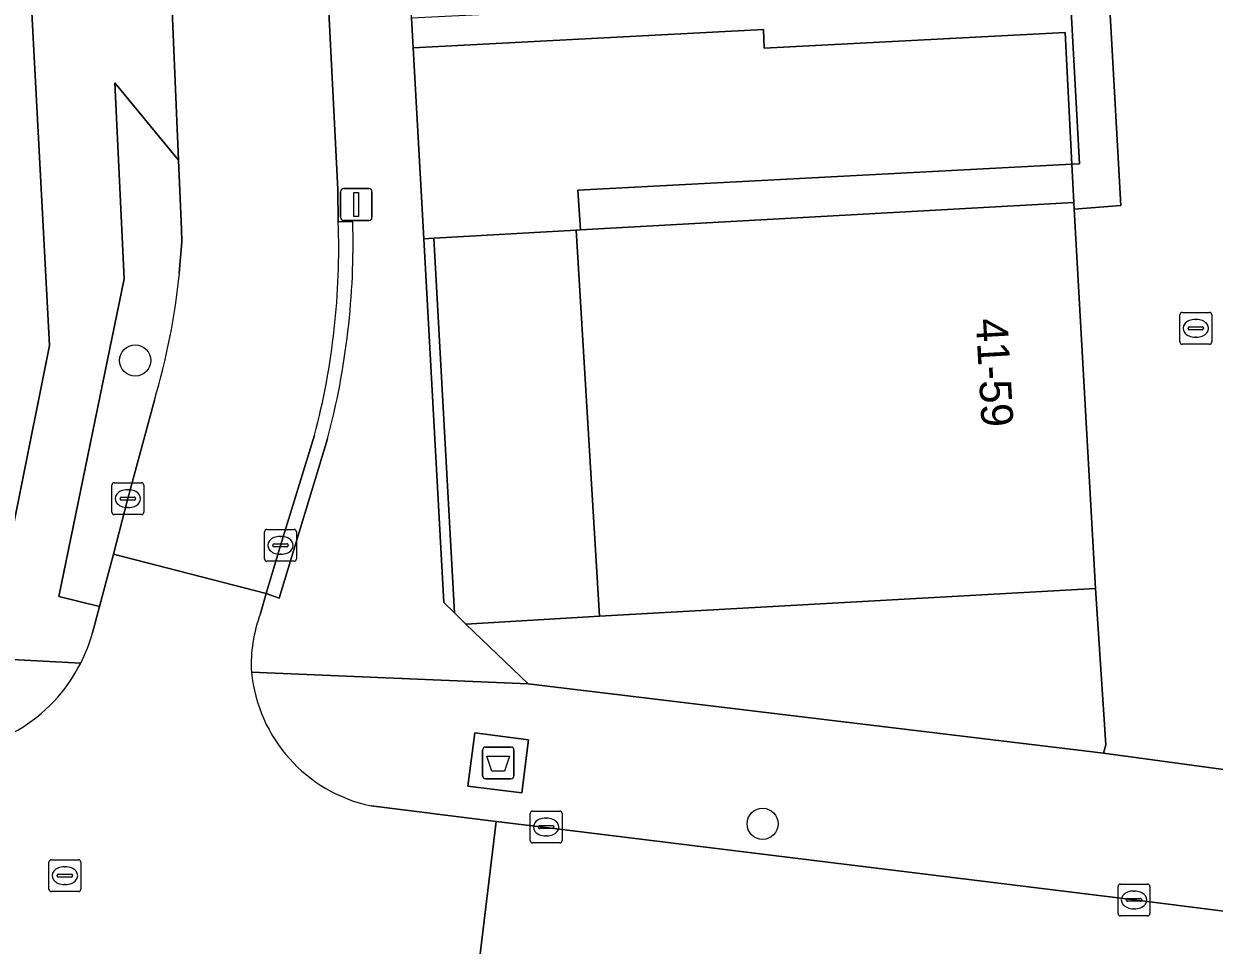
# Model space of a CAD drawing. Extents: x 158086 to 159499, y 382904 to 383981.
# Drawn here: x 158597.73 to 158635.13, y 383446.69 to 383475.62 of the extents above; entities that cross this region are included whole.
import ezdxf

# ---------------------------------------------------------------- set-up
doc = ezdxf.new("R2010")
doc.units = 0
for name, color, linetype in [('IMGEO_Afval_apart_plaats', 7, 'Continuous'), ('IMGEO_Boom', 7, 'Continuous'), ('IMGEO_Erf', 7, 'Continuous'), ('IMGEO_Grasland_overig', 7, 'Continuous'), ('IMGEO_Groenvoorziening', 7, 'Continuous'), ('IMGEO_Haag', 7, 'Continuous'), ('IMGEO_Kolk', 7, 'Continuous'), ('IMGEO_Lichtmast', 7, 'Continuous'), ('IMGEO_Pand', 7, 'Continuous'), ('IMGEO_Pand_nummerreeks', 7, 'Continuous'), ('IMGEO_Pand_overbouw', 7, 'Continuous'), ('IMGEO_Parkeervlak_open', 7, 'Continuous'), ('IMGEO_Rijbaan_lokaal_open', 7, 'Continuous'), ('IMGEO_Rioolput', 7, 'Continuous'), ('IMGEO_Voetpad_gesloten', 7, 'Continuous'), ('IMGEO_Voetpad_open', 7, 'Continuous')]:
    doc.layers.add(name, color=color, linetype=linetype)

msp = doc.modelspace()

# ---------------------------------------------------------------- linework, layer by layer
at = {"layer": 'IMGEO_Afval_apart_plaats'}
for p, q in [((158612.137, 383452.011), (158612.137, 383452.811)), ((158612.137, 383452.811), (158612.137, 383452.011)), ((158612.237, 383452.911), (158613.027, 383452.911)), ((158613.027, 383452.911), (158612.237, 383452.911)), ((158613.127, 383452.811), (158613.127, 383452.011)), ((158613.127, 383452.011), (158613.127, 383452.811)), ((158613.027, 383451.911), (158612.237, 383451.911)), ((158612.237, 383451.911), (158613.027, 383451.911))]:
    msp.add_line(p, q, dxfattribs=at)
msp.add_lwpolyline([(158612.28, 383452.625), (158612.984, 383452.625), (158612.835, 383452.155), (158612.429, 383452.155), (158612.28, 383452.625)], dxfattribs=at)
for centre, start, end in [((158612.237, 383452.811), 90, 180), ((158612.237, 383452.811), 90, 180), ((158613.027, 383452.811), 0, 90), ((158613.027, 383452.811), 360, 90), ((158612.237, 383452.011), 180, 270), ((158612.237, 383452.011), 180, 270), ((158613.027, 383452.011), 270, 0), ((158613.027, 383452.011), 270, 0)]:
    msp.add_arc(centre, 0.1, start, end, dxfattribs=at)
at = {"layer": 'IMGEO_Boom'}
for centre in [(158601.227, 383465.051), (158620.939, 383450.5)]:
    msp.add_circle(centre, 0.489, dxfattribs=at)
at = {"layer": 'IMGEO_Erf'}
msp.add_lwpolyline([(158596.553, 383455.707), (158598.535, 383465.518), (158597.492, 383485.05)], dxfattribs=at)
at = {"layer": 'IMGEO_Grasland_overig'}
msp.add_lwpolyline([(158631.655, 383452.715), (158631.727, 383452.978), (158631.397, 383457.895), (158615.811, 383457.021), (158611.62, 383456.769), (158613.57, 383454.901)], close=True, dxfattribs=at)
at = {"layer": 'IMGEO_Groenvoorziening'}
for points in [[(158610.292, 383468.876), (158610.611, 383468.894), (158615.082, 383469.148), (158615.216, 383469.155), (158615.131, 383470.398), (158630.655, 383471.218), (158630.444, 383475.355), (158620.994, 383474.856), (158620.964, 383475.448), (158609.959, 383474.874)], [(158615.216, 383469.155), (158630.716, 383470.014), (158630.655, 383471.218), (158615.131, 383470.398)]]:
    msp.add_lwpolyline(points, close=True, dxfattribs=at)
msp.add_lwpolyline([(158602.613, 383467.788), (158602.689, 383468.777), (158602.682, 383469.177), (158602.589, 383471.346), (158600.582, 383473.768), (158600.883, 383467.612), (158598.832, 383457.639), (158600.107, 383457.326), (158600.547, 383458.972), (158600.997, 383460.712), (158601.828, 383463.8)], dxfattribs=at)
msp.add_arc((158580.988, 383469.974), 21.736, 343.4993, 354.2292, dxfattribs=at)
at = {"layer": 'IMGEO_Haag'}
for points in [[(158610.292, 383468.876), (158610.611, 383468.894), (158615.082, 383469.148), (158615.216, 383469.155), (158615.131, 383470.398), (158630.655, 383471.218), (158630.444, 383475.355), (158620.994, 383474.856), (158620.964, 383475.448), (158609.959, 383474.874)], [(158615.216, 383469.155), (158630.716, 383470.014), (158630.655, 383471.218), (158615.131, 383470.398)]]:
    msp.add_lwpolyline(points, close=True, dxfattribs=at)
at = {"layer": 'IMGEO_Kolk'}
for p, q in [((158634.05, 383465.635), (158634.05, 383466.487)), ((158634.125, 383466.561), (158634.977, 383466.561)), ((158634.538, 383466.341), (158634.563, 383466.341)), ((158635.051, 383466.487), (158635.051, 383465.635)), ((158634.309, 383466.055), (158634.309, 383466.067)), ((158634.747, 383466.018), (158634.349, 383466.018)), ((158634.352, 383466.104), (158634.75, 383466.104)), ((158634.793, 383466.067), (158634.793, 383466.055)), ((158634.977, 383465.561), (158634.125, 383465.561)), ((158634.561, 383465.781), (158634.536, 383465.781)), ((158600.495, 383460.286), (158600.495, 383461.138)), ((158600.57, 383461.212), (158601.422, 383461.212)), ((158601.496, 383461.138), (158601.496, 383460.286)), ((158600.754, 383460.706), (158600.754, 383460.718)), ((158601.192, 383460.669), (158600.794, 383460.669)), ((158600.797, 383460.755), (158601.195, 383460.755)), ((158600.983, 383460.992), (158601.008, 383460.992)), ((158601.238, 383460.718), (158601.238, 383460.706)), ((158601.006, 383460.432), (158600.981, 383460.432)), ((158601.422, 383460.212), (158600.57, 383460.212)), ((158605.292, 383458.82), (158605.292, 383459.672)), ((158605.367, 383459.746), (158606.219, 383459.746)), ((158605.78, 383459.526), (158605.805, 383459.526)), ((158606.293, 383459.672), (158606.293, 383458.82)), ((158605.551, 383459.24), (158605.551, 383459.252)), ((158605.989, 383459.203), (158605.591, 383459.203)), ((158605.594, 383459.289), (158605.992, 383459.289)), ((158606.035, 383459.252), (158606.035, 383459.24)), ((158605.803, 383458.966), (158605.778, 383458.966)), ((158606.219, 383458.746), (158605.367, 383458.746)), ((158613.637, 383449.974), (158613.637, 383450.826)), ((158613.712, 383450.9), (158614.564, 383450.9)), ((158614.125, 383450.68), (158614.15, 383450.68)), ((158614.638, 383450.826), (158614.638, 383449.974)), ((158613.896, 383450.394), (158613.896, 383450.406)), ((158614.334, 383450.357), (158613.936, 383450.357)), ((158613.939, 383450.443), (158614.337, 383450.443)), ((158614.38, 383450.406), (158614.38, 383450.394)), ((158614.564, 383449.9), (158613.712, 383449.9)), ((158614.148, 383450.12), (158614.123, 383450.12)), ((158632.109, 383447.684), (158632.109, 383448.536)), ((158632.184, 383448.61), (158633.036, 383448.61)), ((158632.597, 383448.39), (158632.622, 383448.39)), ((158633.11, 383448.536), (158633.11, 383447.684)), ((158632.368, 383448.104), (158632.368, 383448.116)), ((158632.806, 383448.067), (158632.408, 383448.067)), ((158632.411, 383448.153), (158632.809, 383448.153)), ((158632.852, 383448.116), (158632.852, 383448.104)), ((158633.036, 383447.61), (158632.184, 383447.61)), ((158632.62, 383447.83), (158632.595, 383447.83))]:
    msp.add_line(p, q, dxfattribs=at)
for points in [[(158634.05, 383465.635), (158634.05, 383466.487)], [(158634.125, 383466.561), (158634.977, 383466.561)], [(158635.051, 383466.487), (158635.051, 383465.635)], [(158634.977, 383465.561), (158634.125, 383465.561)], [(158600.495, 383460.286), (158600.495, 383461.138)], [(158600.57, 383461.212), (158601.422, 383461.212)], [(158601.496, 383461.138), (158601.496, 383460.286)], [(158601.422, 383460.212), (158600.57, 383460.212)], [(158605.292, 383458.82), (158605.292, 383459.672)], [(158605.367, 383459.746), (158606.219, 383459.746)], [(158606.293, 383459.672), (158606.293, 383458.82)], [(158606.219, 383458.746), (158605.367, 383458.746)], [(158613.637, 383449.974), (158613.637, 383450.826)], [(158613.712, 383450.9), (158614.564, 383450.9)], [(158614.638, 383450.826), (158614.638, 383449.974)], [(158614.564, 383449.9), (158613.712, 383449.9)], [(158632.109, 383447.684), (158632.109, 383448.536)], [(158632.184, 383448.61), (158633.036, 383448.61)], [(158633.11, 383448.536), (158633.11, 383447.684)], [(158633.036, 383447.61), (158632.184, 383447.61)]]:
    msp.add_lwpolyline(points, dxfattribs=at)
for centre, radius, start, end in [((158634.127, 383466.485), 0.0765, 91.552, 178.448), ((158634.127, 383466.485), 0.0765, 91.552, 178.448), ((158634.975, 383466.485), 0.0765, 1.552, 88.448), ((158634.975, 383466.485), 0.0765, 1.552, 88.448), ((158634.349, 383466.064), 0.0403, 85.8775, 175.7526), ((158634.346, 383466.054), 0.0366, 178.938, 274.7102), ((158634.75, 383466.061), 0.043, 264.8664, 352.4533), ((158634.754, 383466.066), 0.0386, 1.7309, 96.639), ((158634.127, 383465.637), 0.0765, 181.552, 268.448), ((158634.127, 383465.637), 0.0765, 181.552, 268.448), ((158634.975, 383465.637), 0.0765, 271.552, 358.448), ((158634.975, 383465.637), 0.0765, 271.552, 358.448), ((158600.572, 383461.136), 0.0765, 91.552, 178.448), ((158600.572, 383461.136), 0.0765, 91.552, 178.448), ((158601.42, 383461.136), 0.0765, 1.552, 88.448), ((158601.42, 383461.136), 0.0765, 1.552, 88.448), ((158600.794, 383460.715), 0.0403, 85.8775, 175.7526), ((158600.791, 383460.705), 0.0366, 178.938, 274.7102), ((158601.195, 383460.712), 0.043, 264.8664, 352.4533), ((158601.199, 383460.717), 0.0386, 1.7309, 96.639), ((158600.572, 383460.288), 0.0765, 181.552, 268.448), ((158600.572, 383460.288), 0.0765, 181.552, 268.448), ((158601.42, 383460.288), 0.0765, 271.552, 358.448), ((158601.42, 383460.288), 0.0765, 271.552, 358.448), ((158605.369, 383459.67), 0.0765, 91.552, 178.448), ((158605.369, 383459.67), 0.0765, 91.552, 178.448), ((158606.217, 383459.67), 0.0765, 1.552, 88.448), ((158606.217, 383459.67), 0.0765, 1.552, 88.448), ((158605.591, 383459.249), 0.0403, 85.8775, 175.7526), ((158605.588, 383459.239), 0.0366, 178.938, 274.7102), ((158605.992, 383459.246), 0.043, 264.8664, 352.4533), ((158605.996, 383459.251), 0.0386, 1.7309, 96.639), ((158605.369, 383458.822), 0.0765, 181.552, 268.448), ((158605.369, 383458.822), 0.0765, 181.552, 268.448), ((158606.217, 383458.822), 0.0765, 271.552, 358.448), ((158606.217, 383458.822), 0.0765, 271.552, 358.448), ((158613.714, 383450.824), 0.0765, 91.552, 178.448), ((158613.714, 383450.824), 0.0765, 91.552, 178.448), ((158614.562, 383450.824), 0.0765, 1.552, 88.448), ((158614.562, 383450.824), 0.0765, 1.552, 88.448), ((158613.936, 383450.403), 0.0403, 85.8775, 175.7526), ((158613.933, 383450.393), 0.0366, 178.938, 274.7102), ((158614.337, 383450.4), 0.043, 264.8664, 352.4533), ((158614.341, 383450.405), 0.0386, 1.7309, 96.639), ((158613.714, 383449.976), 0.0765, 181.552, 268.448), ((158613.714, 383449.976), 0.0765, 181.552, 268.448), ((158614.562, 383449.976), 0.0765, 271.552, 358.448), ((158614.562, 383449.976), 0.0765, 271.552, 358.448), ((158632.186, 383448.534), 0.0765, 91.552, 178.448), ((158632.186, 383448.534), 0.0765, 91.552, 178.448), ((158633.034, 383448.534), 0.0765, 1.552, 88.448), ((158633.034, 383448.534), 0.0765, 1.552, 88.448), ((158632.408, 383448.113), 0.0403, 85.8775, 175.7526), ((158632.405, 383448.103), 0.0366, 178.938, 274.7102), ((158632.809, 383448.11), 0.043, 264.8664, 352.4533), ((158632.813, 383448.115), 0.0386, 1.7309, 96.639), ((158632.186, 383447.686), 0.0765, 181.552, 268.448), ((158632.186, 383447.686), 0.0765, 181.552, 268.448), ((158633.034, 383447.686), 0.0765, 271.552, 358.448), ((158633.034, 383447.686), 0.0765, 271.552, 358.448)]:
    msp.add_arc(centre, radius, start, end, dxfattribs=at)
for centre, major_axis, ratio, start_param, end_param in [((158634.537, 383466.061), (-0.387, 0.002), 0.722429, 4.712389, 7.853982), ((158634.562, 383466.061), (-0.39, 0.002), 0.717154, 1.570796, 4.712389), ((158600.982, 383460.712), (-0.387, 0.002), 0.722429, 4.712389, 7.853982), ((158601.007, 383460.712), (-0.39, 0.002), 0.717154, 1.570796, 4.712389), ((158605.779, 383459.246), (-0.387, 0.002), 0.722429, 4.712389, 7.853982), ((158605.804, 383459.246), (-0.39, 0.002), 0.717154, 1.570796, 4.712389), ((158614.124, 383450.4), (-0.387, 0.002), 0.722429, 4.712389, 7.853982), ((158614.149, 383450.4), (-0.39, 0.002), 0.717154, 1.570796, 4.712389), ((158632.596, 383448.11), (-0.387, 0.002), 0.722429, 4.712389, 7.853982), ((158632.621, 383448.11), (-0.39, 0.002), 0.717154, 1.570796, 4.712389)]:
    msp.add_ellipse(centre, major_axis=major_axis, ratio=ratio, start_param=start_param, end_param=end_param, dxfattribs=at)
at = {"layer": 'IMGEO_Lichtmast'}
for p, q in [((158607.776, 383470.449), (158608.566, 383470.449)), ((158608.566, 383470.449), (158607.776, 383470.449)), ((158607.676, 383469.549), (158607.676, 383470.349)), ((158607.676, 383470.349), (158607.676, 383469.549)), ((158608.666, 383470.349), (158608.666, 383469.549)), ((158608.666, 383469.549), (158608.666, 383470.349)), ((158608.566, 383469.449), (158607.776, 383469.449)), ((158607.776, 383469.449), (158608.566, 383469.449))]:
    msp.add_line(p, q, dxfattribs=at)
msp.add_lwpolyline([(158608.096, 383470.324), (158608.246, 383470.324), (158608.246, 383469.574), (158608.096, 383469.574), (158608.096, 383470.324)], dxfattribs=at)
for centre, start, end in [((158607.776, 383470.349), 90, 180), ((158607.776, 383470.349), 90, 180), ((158608.566, 383470.349), 0, 90), ((158608.566, 383470.349), 360, 90), ((158607.776, 383469.549), 180, 270), ((158607.776, 383469.549), 180, 270), ((158608.566, 383469.549), 270, 0), ((158608.566, 383469.549), 270, 0)]:
    msp.add_arc(centre, 0.1, start, end, dxfattribs=at)
at = {"layer": 'IMGEO_Pand'}
msp.add_lwpolyline([(158615.216, 383469.155), (158615.082, 383469.148), (158615.811, 383457.021), (158631.397, 383457.895), (158630.728, 383469.807), (158630.716, 383470.014)], close=True, dxfattribs=at)
at = {"layer": 'IMGEO_Pand_overbouw'}
msp.add_lwpolyline([(158615.082, 383469.148), (158610.611, 383468.894), (158611.254, 383457.128), (158611.62, 383456.769), (158615.811, 383457.021)], close=True, dxfattribs=at)
at = {"layer": 'IMGEO_Parkeervlak_open'}
msp.add_lwpolyline([(158611.62, 383456.769), (158615.811, 383457.021), (158615.082, 383469.148), (158610.611, 383468.894), (158611.254, 383457.128)], close=True, dxfattribs=at)
at = {"layer": 'IMGEO_Rijbaan_lokaal_open'}
for points in [[(158607.607, 383469.415), (158607.598, 383470.416), (158607.222, 383477.663), (158606.615, 383488.563), (158606.241, 383495.536), (158606.013, 383500), (158605.871, 383502.536), (158605.085, 383516.613), (158604.332, 383531.556), (158604.294, 383532.21), (158604.075, 383535.954)], [(158601.528, 383492.961), (158601.673, 383489.743), (158602.06, 383482.922), (158602.225, 383479.724), (158602.248, 383479.27), (158602.589, 383471.346), (158602.682, 383469.177), (158602.689, 383468.777), (158602.613, 383467.788)], [(158601.828, 383463.8), (158600.997, 383460.712), (158600.547, 383458.972), (158605.339, 383457.729), (158605.793, 383459.245), (158606.862, 383462.706)], [(158605.164, 383457.107), (158605.339, 383457.729), (158600.547, 383458.972), (158600.107, 383457.326), (158599.887, 383456.502)], [(158607.066, 383444.195), (158611.729, 383443.646), (158612.572, 383450.573), (158608.637, 383451.063)], [(158636.92, 383447.57), (158632.61, 383448.11), (158614.131, 383450.388), (158612.572, 383450.573), (158611.729, 383443.646), (158611.942, 383443.614), (158617.174, 383442.983), (158630.194, 383441.428), (158635.267, 383440.708), (158635.852, 383440.625), (158637.895, 383440.302), (158641.642, 383439.707)]]:
    msp.add_lwpolyline(points, dxfattribs=at)
for centre, radius, start, end in [((158584.534, 383468.581), 23.088, 345.2576, 2.0695), ((158580.988, 383469.974), 21.736, 343.4993, 354.2292), ((158609.385, 383455.51), 4.513, 159.2827, 183.1549), ((158594.907, 383457.892), 5.171, 333.0538, 344.4045), ((158594.922, 383457.884), 5.153, 267.9418, 333.0574), ((158609.63, 383455.733), 4.775, 185.6626, 257.9929)]:
    msp.add_arc(centre, radius, start, end, dxfattribs=at)
at = {"layer": 'IMGEO_Rioolput'}
for p, q in [((158598.517, 383448.446), (158598.517, 383449.298)), ((158598.592, 383449.372), (158599.444, 383449.372)), ((158599.005, 383449.152), (158599.03, 383449.152)), ((158599.518, 383449.298), (158599.518, 383448.446)), ((158598.776, 383448.866), (158598.776, 383448.878)), ((158599.214, 383448.829), (158598.816, 383448.829)), ((158598.819, 383448.915), (158599.217, 383448.915)), ((158599.26, 383448.878), (158599.26, 383448.866)), ((158599.444, 383448.372), (158598.592, 383448.372)), ((158599.028, 383448.592), (158599.003, 383448.592))]:
    msp.add_line(p, q, dxfattribs=at)
for points in [[(158598.517, 383448.446), (158598.517, 383449.298)], [(158598.592, 383449.372), (158599.444, 383449.372)], [(158599.518, 383449.298), (158599.518, 383448.446)], [(158599.444, 383448.372), (158598.592, 383448.372)]]:
    msp.add_lwpolyline(points, dxfattribs=at)
for centre, radius, start, end in [((158598.594, 383449.296), 0.0765, 91.552, 178.448), ((158598.594, 383449.296), 0.0765, 91.552, 178.448), ((158599.442, 383449.296), 0.0765, 1.552, 88.448), ((158599.442, 383449.296), 0.0765, 1.552, 88.448), ((158598.816, 383448.875), 0.0403, 85.8775, 175.7526), ((158598.813, 383448.865), 0.0366, 178.938, 274.7102), ((158599.217, 383448.872), 0.043, 264.8664, 352.4533), ((158599.221, 383448.877), 0.0386, 1.7309, 96.639), ((158598.594, 383448.448), 0.0765, 181.552, 268.448), ((158598.594, 383448.448), 0.0765, 181.552, 268.448), ((158599.442, 383448.448), 0.0765, 271.552, 358.448), ((158599.442, 383448.448), 0.0765, 271.552, 358.448)]:
    msp.add_arc(centre, radius, start, end, dxfattribs=at)
for centre, major_axis, ratio, start_param, end_param in [((158599.004, 383448.872), (-0.387, 0.002), 0.722429, 4.712389, 7.853982), ((158599.029, 383448.872), (-0.39, 0.002), 0.717154, 1.570796, 4.712389)]:
    msp.add_ellipse(centre, major_axis=major_axis, ratio=ratio, start_param=start_param, end_param=end_param, dxfattribs=at)
at = {"layer": 'IMGEO_Voetpad_gesloten'}
msp.add_lwpolyline([(158613.582, 383453.139), (158611.895, 383453.354), (158611.681, 383451.68), (158613.37, 383451.471)], close=True, dxfattribs=at)
at = {"layer": 'IMGEO_Voetpad_open'}
for points in [[(158595.015, 383577.001), (158596.929, 383577.033), (158596.83, 383579.058), (158594.841, 383578.942), (158594.665, 383580.73), (158592.169, 383584.383), (158593.612, 383587.565), (158591.554, 383591.767), (158590.347, 383587.05), (158582.919, 383597.717), (158578.168, 383604.68), (158576.159, 383603.317), (158579.136, 383598.942), (158591.872, 383579.897), (158591.909, 383579.25), (158592.05, 383576.787), (158592.687, 383565.654), (158593.057, 383565.667), (158596.657, 383500), (158597.492, 383485.05), (158598.535, 383465.518), (158596.553, 383455.707), (158599.516, 383455.549)], [(158601.347, 383584.473), (158601.748, 383577.901), (158602.483, 383563.627), (158603.307, 383549.063), (158604.075, 383535.954), (158604.294, 383532.21), (158604.332, 383531.556), (158605.085, 383516.613), (158605.871, 383502.536), (158606.314, 383502.571), (158606.449, 383500), (158607.047, 383488.583), (158606.615, 383488.563), (158607.222, 383477.663), (158607.598, 383470.416), (158607.607, 383469.415), (158608.063, 383469.408)], [(158604.879, 383455.262), (158613.57, 383454.901), (158611.62, 383456.769), (158611.254, 383457.128), (158610.926, 383457.449), (158610.292, 383468.876), (158609.959, 383474.874), (158609.907, 383475.799), (158609.619, 383480.991), (158609.453, 383483.978), (158608.564, 383500), (158608.217, 383506.002), (158608.127, 383507.568), (158608.118, 383507.728), (158606.753, 383533.014)], [(158599.887, 383456.502), (158600.107, 383457.326), (158598.832, 383457.639), (158600.883, 383467.612), (158600.582, 383473.768), (158602.589, 383471.346), (158602.248, 383479.27), (158602.225, 383479.724), (158602.06, 383482.922), (158600.115, 383482.806), (158599.779, 383489.647), (158601.673, 383489.743), (158601.528, 383492.961), (158599.578, 383492.861), (158599.087, 383500), (158599.077, 383500.138), (158601.099, 383500.269), (158601.001, 383502.108), (158599.07, 383502.003), (158598.721, 383508.414)], [(158608.063, 383469.408), (158607.607, 383469.415)], [(158607.269, 383462.587), (158605.753, 383457.589), (158605.339, 383457.729), (158605.164, 383457.107)], [(158606.862, 383462.706), (158605.793, 383459.245), (158605.339, 383457.729), (158605.753, 383457.589), (158607.269, 383462.587)], [(158599.516, 383455.549), (158596.553, 383455.707), (158568.943, 383459.053)], [(158638.66, 383451.771), (158631.655, 383452.715), (158613.57, 383454.901), (158604.879, 383455.262)], [(158608.637, 383451.063), (158612.572, 383450.573), (158614.131, 383450.388), (158632.61, 383448.11), (158636.92, 383447.57)]]:
    msp.add_lwpolyline(points, dxfattribs=at)
for points in [[(158631.655, 383452.715), (158638.66, 383451.771), (158638.28, 383456.476), (158637.621, 383469.091), (158636.944, 383482.39), (158643.959, 383482.788), (158643.439, 383491.582), (158642.554, 383491.534), (158642.872, 383485.706), (158631.344, 383485.11), (158632.191, 383469.919), (158630.728, 383469.807), (158631.397, 383457.895), (158631.727, 383452.978)], [(158609.959, 383474.874), (158620.964, 383475.448), (158620.994, 383474.856), (158630.444, 383475.355), (158630.655, 383471.218), (158630.893, 383471.231), (158630.141, 383485.048), (158609.453, 383483.978), (158609.619, 383480.991), (158618.529, 383481.434), (158618.815, 383476.241), (158609.907, 383475.799)], [(158632.191, 383469.919), (158631.344, 383485.11), (158630.141, 383485.048), (158630.893, 383471.231), (158630.655, 383471.218), (158630.716, 383470.014), (158630.728, 383469.807)], [(158610.611, 383468.894), (158610.292, 383468.876), (158610.926, 383457.449), (158611.254, 383457.128)], [(158613.37, 383451.471), (158611.681, 383451.68), (158611.895, 383453.354), (158613.582, 383453.139)]]:
    msp.add_lwpolyline(points, close=True, dxfattribs=at)
for centre, radius, start, end in [((158584.534, 383468.581), 23.088, 345.2576, 2.0695), ((158584.051, 383468.746), 24.022, 345.1426, 1.5781), ((158584.051, 383468.746), 24.022, 345.1426, 1.5781), ((158609.385, 383455.51), 4.513, 159.2827, 183.1549), ((158594.907, 383457.892), 5.171, 333.0538, 344.4045), ((158594.922, 383457.884), 5.153, 267.9418, 333.0574), ((158609.63, 383455.733), 4.775, 185.6626, 257.9929)]:
    msp.add_arc(centre, radius, start, end, dxfattribs=at)

# ---------------------------------------------------------------- texts
at = {"layer": 'IMGEO_Pand_nummerreeks'}
msp.add_text('41-59', height=1, rotation=273.2162, dxfattribs=at).set_placement((158627.636, 383466.351))

doc.saveas('drawing.dxf')
